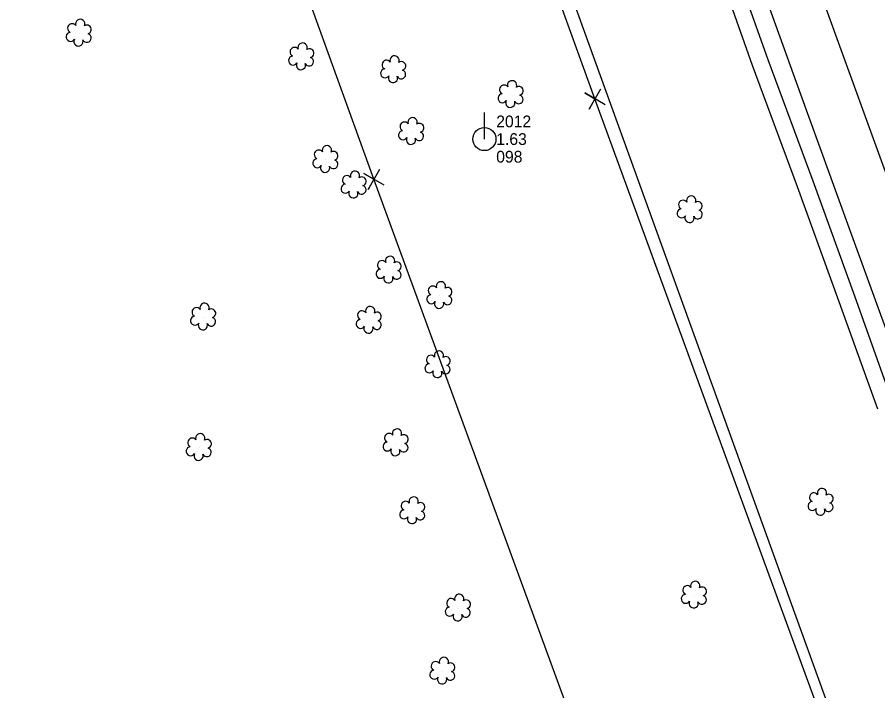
# Model space of a CAD drawing. Extents: x 3040896 to 3051146, y 687568 to 732976.
# Drawn here: x 3042495.1 to 3042678, y 727855.9 to 727999 of the extents above; entities that cross this region are included whole.
import ezdxf

# ---------------------------------------------------------------- set-up
doc = ezdxf.new("R2010")
doc.units = 0
for name, color, linetype in [('Exist Horizontal Alignment', 7, 'Continuous'), ('Exist Property Corner CELL', 7, 'Continuous'), ('Exist Right of Way Easement Line', 7, 'Continuous'), ('Exist Right of Way Line', 7, 'Continuous'), ('Exist Roads EOP', 7, 'Continuous'), ('Exist Roads EOT', 7, 'Continuous'), ('Exist Utilities Power Pole CELL', 7, 'Continuous'), ('Exist Utilities Power Pole Cogo Comment', 7, 'Continuous'), ('Exist Utilities Power Pole Cogo Elevation', 7, 'Continuous'), ('Exist Utilities Power Pole Cogo Number', 7, 'Continuous'), ('Exist Utilities Telephone UG FO', 7, 'Continuous'), ('Exist Vegetation Shrub CELL', 7, 'Continuous')]:
    doc.layers.add(name, color=color, linetype=linetype)

# ---------------------------------------------------------------- blocks, each defined once
blk = doc.blocks.new('EXIST UTILITIES POWER POLE')
at = {"layer": 'Exist Utilities Power Pole CELL'}
for q in [(0, 0.1125), (0, 0)]:
    blk.add_line((0, 0), q, dxfattribs=at)
blk.add_circle((0, 0), 0.049, dxfattribs=at)

msp = doc.modelspace()

# ---------------------------------------------------------------- linework, layer by layer
at = {"layer": 'Exist Horizontal Alignment'}
msp.add_line((3042847.82, 727501.6), (3041257.53, 731893.11), dxfattribs=at)
at = {"layer": 'Exist Property Corner CELL'}
for p, q in [((3042617.87, 727981.63), (3042617.87, 727981.63)), ((3042570.88, 727964.53), (3042570.88, 727964.53))]:
    msp.add_line(p, q, dxfattribs=at)
for points in [[(3042620.04, 727980.38), (3042615.7, 727982.87), (3042617.87, 727981.63), (3042616.63, 727979.46), (3042619.12, 727983.79)], [(3042573.05, 727963.29), (3042568.72, 727965.78), (3042570.88, 727964.53), (3042569.64, 727962.37), (3042572.13, 727966.7)]]:
    msp.add_lwpolyline(points, dxfattribs=at)
at = {"layer": 'Exist Right of Way Easement Line'}
for p, q in [((3042617.87, 727981.63), (3042516.12, 728263.21)), ((3042570.88, 727964.53), (3042469.1, 728246.2)), ((3042720.45, 727701.48), (3042617.87, 727981.63)), ((3042673.54, 727684.18), (3042570.88, 727964.53))]:
    msp.add_line(p, q, dxfattribs=at)
at = {"layer": 'Exist Right of Way Line'}
msp.add_line((3042800.81, 727484.57), (3041210.51, 731876.09), dxfattribs=at)
at = {"layer": 'Exist Roads EOP'}
msp.add_lwpolyline([(3042681.27, 727916.86), (3042673.09, 727939.7), (3042664.23, 727964.13), (3042654.67, 727989.89), (3042646.69, 728012.42), (3042639.14, 728033.76), (3042632, 728053.52), (3042624.21, 728075.12), (3042616.82, 728095.14), (3042610.46, 728112.8), (3042603.22, 728132.21), (3042595.62, 728154.54), (3042587.45, 728177.12), (3042577.89, 728203.68), (3042568.13, 728230.12), (3042559.97, 728252.37), (3042551.14, 728277.61), (3042543.39, 728298.81), (3042534.2, 728323.61), (3042525.18, 728348.86), (3042516, 728374), (3042505.99, 728400.71)], dxfattribs=at)
msp.add_lwpolyline([(3042681.27, 727916.86), (3042673.09, 727939.7), (3042664.23, 727964.13), (3042654.67, 727989.89), (3042646.69, 728012.42), (3042639.14, 728033.76), (3042632, 728053.52), (3042624.21, 728075.12), (3042616.82, 728095.14), (3042610.46, 728112.8), (3042603.22, 728132.21), (3042595.62, 728154.54), (3042587.45, 728177.12), (3042577.89, 728203.68), (3042568.13, 728230.12), (3042559.97, 728252.37), (3042551.14, 728277.61), (3042543.39, 728298.81), (3042534.2, 728323.61), (3042525.18, 728348.86), (3042516, 728374), (3042505.99, 728400.71)], dxfattribs=at)
at = {"layer": 'Exist Roads EOT'}
msp.add_lwpolyline([(3042509.85, 728402.09), (3042517.4, 728381.42), (3042525.21, 728359.58), (3042533.73, 728335.95), (3042542.98, 728310.45), (3042553.01, 728282.5), (3042561.06, 728260.14), (3042570.37, 728234.57), (3042580.6, 728206.12), (3042590.57, 728178.67), (3042599.61, 728153.73), (3042608.15, 728130.07), (3042617.45, 728104.52), (3042628.09, 728075.14), (3042639.01, 728044.96), (3042648.72, 728018.27), (3042661.57, 727982.63), (3042671.83, 727954.26), (3042681.03, 727929.04), (3042685.12, 727917.86)], dxfattribs=at)
msp.add_lwpolyline([(3042509.85, 728402.09), (3042517.4, 728381.42), (3042525.21, 728359.58), (3042533.73, 728335.95), (3042542.98, 728310.45), (3042553.01, 728282.5), (3042561.06, 728260.14), (3042570.37, 728234.57), (3042580.6, 728206.12), (3042590.57, 728178.67), (3042599.61, 728153.73), (3042608.15, 728130.07), (3042617.45, 728104.52), (3042628.09, 728075.14), (3042639.01, 728044.96), (3042648.72, 728018.27), (3042661.57, 727982.63), (3042671.83, 727954.26), (3042681.03, 727929.04), (3042685.12, 727917.86)], dxfattribs=at)
at = {"layer": 'Exist Utilities Telephone UG FO'}
msp.add_lwpolyline([(3042677.98, 727915.68), (3042669.8, 727938.51), (3042660.95, 727962.92), (3042651.38, 727988.69), (3042643.39, 728011.26), (3042635.85, 728032.58), (3042628.71, 728052.33), (3042620.92, 728073.92), (3042613.53, 728093.94), (3042607.17, 728111.59), (3042599.92, 728131.04), (3042592.32, 728153.38), (3042584.16, 728175.94), (3042574.6, 728202.48), (3042564.85, 728228.91), (3042556.67, 728251.19), (3042547.84, 728276.43), (3042540.11, 728297.6), (3042530.91, 728322.41), (3042521.89, 728347.68), (3042512.72, 728372.78), (3042502.71, 728399.49)], dxfattribs=at)
at = {"layer": 'Exist Vegetation Shrub CELL'}
for p, q in [((3042508.23, 727995.5), (3042508.23, 727995.5)), ((3042508.23, 727995.5), (3042508.23, 727995.5)), ((3042555.51, 727990.47), (3042555.51, 727990.47)), ((3042555.51, 727990.47), (3042555.51, 727990.47)), ((3042575.06, 727987.75), (3042575.06, 727987.75)), ((3042575.06, 727987.75), (3042575.06, 727987.75)), ((3042600.02, 727982.46), (3042600.02, 727982.46)), ((3042600.02, 727982.46), (3042600.02, 727982.46)), ((3042578.88, 727974.61), (3042578.88, 727974.61)), ((3042578.88, 727974.61), (3042578.88, 727974.61)), ((3042560.65, 727968.66), (3042560.65, 727968.66)), ((3042560.65, 727968.66), (3042560.65, 727968.66)), ((3042566.64, 727963.24), (3042566.64, 727963.24)), ((3042566.64, 727963.24), (3042566.64, 727963.24)), ((3042638.09, 727957.99), (3042638.09, 727957.99)), ((3042638.09, 727957.99), (3042638.09, 727957.99)), ((3042574.09, 727945.17), (3042574.09, 727945.17)), ((3042574.09, 727945.17), (3042574.09, 727945.17)), ((3042584.89, 727939.75), (3042584.89, 727939.75)), ((3042584.89, 727939.75), (3042584.89, 727939.75)), ((3042534.67, 727935.2), (3042534.67, 727935.2)), ((3042534.67, 727935.2), (3042534.67, 727935.2)), ((3042569.87, 727934.5), (3042569.87, 727934.5)), ((3042569.87, 727934.5), (3042569.87, 727934.5)), ((3042584.49, 727925.06), (3042584.49, 727925.06)), ((3042584.49, 727925.06), (3042584.49, 727925.06)), ((3042533.75, 727907.46), (3042533.75, 727907.46)), ((3042533.75, 727907.46), (3042533.75, 727907.46)), ((3042575.57, 727908.46), (3042575.57, 727908.46)), ((3042575.57, 727908.46), (3042575.57, 727908.46)), ((3042665.9, 727895.82), (3042665.9, 727895.82)), ((3042665.9, 727895.82), (3042665.9, 727895.82)), ((3042579.11, 727894.03), (3042579.11, 727894.03)), ((3042579.11, 727894.03), (3042579.11, 727894.03)), ((3042638.97, 727876.11), (3042638.97, 727876.11)), ((3042638.97, 727876.11), (3042638.97, 727876.11)), ((3042588.81, 727873.37), (3042588.81, 727873.37)), ((3042588.81, 727873.37), (3042588.81, 727873.37)), ((3042585.51, 727859.97), (3042585.51, 727859.97)), ((3042585.51, 727859.97), (3042585.51, 727859.97))]:
    msp.add_line(p, q, dxfattribs=at)
for centre, radius, start, end in [((3042506.74, 727996.63), 0.968, 35.8908, 245.4216), ((3042506.74, 727996.63), 0.968, 35.8908, 245.4216), ((3042508.45, 727997.54), 0.99, 334.8391, 200.4717), ((3042508.45, 727997.54), 0.99, 334.8391, 200.4717), ((3042509.9, 727996.37), 0.929, 284.4567, 126.0861), ((3042509.9, 727996.37), 0.929, 284.4567, 126.0861), ((3042506.43, 727994.8), 0.955, 95.1099, 327.9534), ((3042506.43, 727994.8), 0.955, 95.1099, 327.9534), ((3042509.86, 727994.57), 0.937, 204.9913, 73.4601), ((3042509.86, 727994.57), 0.937, 204.9913, 73.4601), ((3042508.1, 727993.82), 0.984, 151.2797, 21.387), ((3042508.1, 727993.82), 0.984, 151.2797, 21.387), ((3042555.74, 727992.51), 0.99, 334.8391, 200.4717), ((3042555.74, 727992.51), 0.99, 334.8391, 200.4717), ((3042554.02, 727991.59), 0.968, 35.8908, 245.4216), ((3042554.02, 727991.59), 0.968, 35.8908, 245.4216), ((3042557.18, 727991.34), 0.929, 284.4567, 126.0861), ((3042557.18, 727991.34), 0.929, 284.4567, 126.0861), ((3042553.71, 727989.76), 0.955, 95.1099, 327.9534), ((3042553.71, 727989.76), 0.955, 95.1099, 327.9534), ((3042557.14, 727989.54), 0.937, 204.9913, 73.4601), ((3042557.14, 727989.54), 0.937, 204.9913, 73.4601), ((3042573.58, 727988.88), 0.968, 35.8908, 245.4216), ((3042573.58, 727988.88), 0.968, 35.8908, 245.4216), ((3042575.29, 727989.79), 0.99, 334.8391, 200.4717), ((3042575.29, 727989.79), 0.99, 334.8391, 200.4717), ((3042555.38, 727988.78), 0.984, 151.2797, 21.387), ((3042555.38, 727988.78), 0.984, 151.2797, 21.387), ((3042573.26, 727987.04), 0.955, 95.1099, 327.9534), ((3042573.26, 727987.04), 0.955, 95.1099, 327.9534), ((3042576.73, 727988.62), 0.929, 284.4567, 126.0861), ((3042576.73, 727988.62), 0.929, 284.4567, 126.0861), ((3042574.93, 727986.06), 0.984, 151.2797, 21.387), ((3042574.93, 727986.06), 0.984, 151.2797, 21.387), ((3042576.7, 727986.82), 0.937, 204.9913, 73.4601), ((3042576.7, 727986.82), 0.937, 204.9913, 73.4601), ((3042598.54, 727983.59), 0.968, 35.8908, 245.4216), ((3042598.54, 727983.59), 0.968, 35.8908, 245.4216), ((3042600.25, 727984.5), 0.99, 334.8391, 200.4717), ((3042600.25, 727984.5), 0.99, 334.8391, 200.4717), ((3042601.69, 727983.33), 0.929, 284.4567, 126.0861), ((3042601.69, 727983.33), 0.929, 284.4567, 126.0861), ((3042598.22, 727981.76), 0.955, 95.1099, 327.9534), ((3042598.22, 727981.76), 0.955, 95.1099, 327.9534), ((3042601.66, 727981.53), 0.937, 204.9913, 73.4601), ((3042601.66, 727981.53), 0.937, 204.9913, 73.4601), ((3042599.89, 727980.78), 0.984, 151.2797, 21.387), ((3042599.89, 727980.78), 0.984, 151.2797, 21.387), ((3042579.11, 727976.65), 0.99, 334.8391, 200.4717), ((3042579.11, 727976.65), 0.99, 334.8391, 200.4717), ((3042577.4, 727975.74), 0.968, 35.8908, 245.4216), ((3042577.4, 727975.74), 0.968, 35.8908, 245.4216), ((3042580.56, 727975.48), 0.929, 284.4567, 126.0861), ((3042580.56, 727975.48), 0.929, 284.4567, 126.0861), ((3042577.08, 727973.9), 0.955, 95.1099, 327.9534), ((3042577.08, 727973.9), 0.955, 95.1099, 327.9534), ((3042578.76, 727972.93), 0.984, 151.2797, 21.387), ((3042578.76, 727972.93), 0.984, 151.2797, 21.387), ((3042580.52, 727973.68), 0.937, 204.9913, 73.4601), ((3042580.52, 727973.68), 0.937, 204.9913, 73.4601), ((3042560.88, 727970.7), 0.99, 334.8391, 200.4717), ((3042560.88, 727970.7), 0.99, 334.8391, 200.4717), ((3042559.17, 727969.78), 0.968, 35.8908, 245.4216), ((3042559.17, 727969.78), 0.968, 35.8908, 245.4216), ((3042562.32, 727969.53), 0.929, 284.4567, 126.0861), ((3042562.32, 727969.53), 0.929, 284.4567, 126.0861), ((3042558.85, 727967.95), 0.955, 95.1099, 327.9534), ((3042558.85, 727967.95), 0.955, 95.1099, 327.9534), ((3042562.29, 727967.73), 0.937, 204.9913, 73.4601), ((3042562.29, 727967.73), 0.937, 204.9913, 73.4601), ((3042560.52, 727966.97), 0.984, 151.2797, 21.387), ((3042560.52, 727966.97), 0.984, 151.2797, 21.387), ((3042566.87, 727965.28), 0.99, 334.8391, 200.4717), ((3042566.87, 727965.28), 0.99, 334.8391, 200.4717), ((3042565.16, 727964.36), 0.968, 35.8908, 245.4216), ((3042565.16, 727964.36), 0.968, 35.8908, 245.4216), ((3042568.31, 727964.1), 0.929, 284.4567, 126.0861), ((3042568.31, 727964.1), 0.929, 284.4567, 126.0861), ((3042564.84, 727962.53), 0.955, 95.1099, 327.9534), ((3042564.84, 727962.53), 0.955, 95.1099, 327.9534), ((3042568.28, 727962.31), 0.937, 204.9913, 73.4601), ((3042568.28, 727962.31), 0.937, 204.9913, 73.4601), ((3042566.51, 727961.55), 0.984, 151.2797, 21.387), ((3042566.51, 727961.55), 0.984, 151.2797, 21.387), ((3042638.32, 727960.03), 0.99, 334.8391, 200.4717), ((3042638.32, 727960.03), 0.99, 334.8391, 200.4717), ((3042636.61, 727959.12), 0.968, 35.8908, 245.4216), ((3042636.61, 727959.12), 0.968, 35.8908, 245.4216), ((3042639.76, 727958.86), 0.929, 284.4567, 126.0861), ((3042639.76, 727958.86), 0.929, 284.4567, 126.0861), ((3042636.29, 727957.29), 0.955, 95.1099, 327.9534), ((3042636.29, 727957.29), 0.955, 95.1099, 327.9534), ((3042637.96, 727956.31), 0.984, 151.2797, 21.387), ((3042637.96, 727956.31), 0.984, 151.2797, 21.387), ((3042639.73, 727957.06), 0.937, 204.9913, 73.4601), ((3042639.73, 727957.06), 0.937, 204.9913, 73.4601), ((3042574.32, 727947.21), 0.99, 334.8391, 200.4717), ((3042574.32, 727947.21), 0.99, 334.8391, 200.4717), ((3042572.61, 727946.3), 0.968, 35.8908, 245.4216), ((3042572.61, 727946.3), 0.968, 35.8908, 245.4216), ((3042575.76, 727946.04), 0.929, 284.4567, 126.0861), ((3042575.76, 727946.04), 0.929, 284.4567, 126.0861), ((3042572.29, 727944.46), 0.955, 95.1099, 327.9534), ((3042572.29, 727944.46), 0.955, 95.1099, 327.9534), ((3042573.96, 727943.49), 0.984, 151.2797, 21.387), ((3042573.96, 727943.49), 0.984, 151.2797, 21.387), ((3042575.73, 727944.24), 0.937, 204.9913, 73.4601), ((3042575.73, 727944.24), 0.937, 204.9913, 73.4601), ((3042585.12, 727941.79), 0.99, 334.8391, 200.4717), ((3042585.12, 727941.79), 0.99, 334.8391, 200.4717), ((3042583.41, 727940.88), 0.968, 35.8908, 245.4216), ((3042583.41, 727940.88), 0.968, 35.8908, 245.4216), ((3042586.56, 727940.62), 0.929, 284.4567, 126.0861), ((3042586.56, 727940.62), 0.929, 284.4567, 126.0861), ((3042583.09, 727939.05), 0.955, 95.1099, 327.9534), ((3042583.09, 727939.05), 0.955, 95.1099, 327.9534), ((3042584.76, 727938.07), 0.984, 151.2797, 21.387), ((3042584.76, 727938.07), 0.984, 151.2797, 21.387), ((3042586.53, 727938.82), 0.937, 204.9913, 73.4601), ((3042586.53, 727938.82), 0.937, 204.9913, 73.4601), ((3042533.19, 727936.32), 0.968, 35.8908, 245.4216), ((3042533.19, 727936.32), 0.968, 35.8908, 245.4216), ((3042534.9, 727937.24), 0.99, 334.8391, 200.4717), ((3042534.9, 727937.24), 0.99, 334.8391, 200.4717), ((3042536.34, 727936.06), 0.929, 284.4567, 126.0861), ((3042536.34, 727936.06), 0.929, 284.4567, 126.0861), ((3042568.39, 727935.63), 0.968, 35.8908, 245.4216), ((3042568.39, 727935.63), 0.968, 35.8908, 245.4216), ((3042570.1, 727936.54), 0.99, 334.8391, 200.4717), ((3042570.1, 727936.54), 0.99, 334.8391, 200.4717), ((3042532.87, 727934.49), 0.955, 95.1099, 327.9534), ((3042532.87, 727934.49), 0.955, 95.1099, 327.9534), ((3042536.31, 727934.27), 0.937, 204.9913, 73.4601), ((3042536.31, 727934.27), 0.937, 204.9913, 73.4601), ((3042568.07, 727933.8), 0.955, 95.1099, 327.9534), ((3042568.07, 727933.8), 0.955, 95.1099, 327.9534), ((3042571.54, 727935.37), 0.929, 284.4567, 126.0861), ((3042571.54, 727935.37), 0.929, 284.4567, 126.0861), ((3042534.54, 727933.51), 0.984, 151.2797, 21.387), ((3042534.54, 727933.51), 0.984, 151.2797, 21.387), ((3042569.74, 727932.82), 0.984, 151.2797, 21.387), ((3042569.74, 727932.82), 0.984, 151.2797, 21.387), ((3042571.51, 727933.57), 0.937, 204.9913, 73.4601), ((3042571.51, 727933.57), 0.937, 204.9913, 73.4601), ((3042584.72, 727927.1), 0.99, 334.8391, 200.4717), ((3042584.72, 727927.1), 0.99, 334.8391, 200.4717), ((3042583.01, 727926.19), 0.968, 35.8908, 245.4216), ((3042583.01, 727926.19), 0.968, 35.8908, 245.4216), ((3042586.17, 727925.93), 0.929, 284.4567, 126.0861), ((3042586.17, 727925.93), 0.929, 284.4567, 126.0861), ((3042582.69, 727924.36), 0.955, 95.1099, 327.9534), ((3042582.69, 727924.36), 0.955, 95.1099, 327.9534), ((3042584.37, 727923.38), 0.984, 151.2797, 21.387), ((3042584.37, 727923.38), 0.984, 151.2797, 21.387), ((3042586.13, 727924.13), 0.937, 204.9913, 73.4601), ((3042586.13, 727924.13), 0.937, 204.9913, 73.4601), ((3042575.8, 727910.5), 0.99, 334.8391, 200.4717), ((3042575.8, 727910.5), 0.99, 334.8391, 200.4717), ((3042532.27, 727908.59), 0.968, 35.8908, 245.4216), ((3042532.27, 727908.59), 0.968, 35.8908, 245.4216), ((3042533.98, 727909.5), 0.99, 334.8391, 200.4717), ((3042533.98, 727909.5), 0.99, 334.8391, 200.4717), ((3042535.42, 727908.33), 0.929, 284.4567, 126.0861), ((3042535.42, 727908.33), 0.929, 284.4567, 126.0861), ((3042574.09, 727909.59), 0.968, 35.8908, 245.4216), ((3042574.09, 727909.59), 0.968, 35.8908, 245.4216), ((3042577.24, 727909.33), 0.929, 284.4567, 126.0861), ((3042577.24, 727909.33), 0.929, 284.4567, 126.0861), ((3042531.95, 727906.76), 0.955, 95.1099, 327.9534), ((3042531.95, 727906.76), 0.955, 95.1099, 327.9534), ((3042535.39, 727906.53), 0.937, 204.9913, 73.4601), ((3042535.39, 727906.53), 0.937, 204.9913, 73.4601), ((3042573.77, 727907.76), 0.955, 95.1099, 327.9534), ((3042573.77, 727907.76), 0.955, 95.1099, 327.9534), ((3042577.21, 727907.53), 0.937, 204.9913, 73.4601), ((3042577.21, 727907.53), 0.937, 204.9913, 73.4601), ((3042533.62, 727905.78), 0.984, 151.2797, 21.387), ((3042533.62, 727905.78), 0.984, 151.2797, 21.387), ((3042575.44, 727906.78), 0.984, 151.2797, 21.387), ((3042575.44, 727906.78), 0.984, 151.2797, 21.387), ((3042666.13, 727897.86), 0.99, 334.8391, 200.4717), ((3042666.13, 727897.86), 0.99, 334.8391, 200.4717), ((3042579.34, 727896.07), 0.99, 334.8391, 200.4717), ((3042579.34, 727896.07), 0.99, 334.8391, 200.4717), ((3042664.42, 727896.95), 0.968, 35.8908, 245.4216), ((3042664.42, 727896.95), 0.968, 35.8908, 245.4216), ((3042667.57, 727896.69), 0.929, 284.4567, 126.0861), ((3042667.57, 727896.69), 0.929, 284.4567, 126.0861), ((3042577.63, 727895.16), 0.968, 35.8908, 245.4216), ((3042577.63, 727895.16), 0.968, 35.8908, 245.4216), ((3042580.78, 727894.9), 0.929, 284.4567, 126.0861), ((3042580.78, 727894.9), 0.929, 284.4567, 126.0861), ((3042664.1, 727895.12), 0.955, 95.1099, 327.9534), ((3042664.1, 727895.12), 0.955, 95.1099, 327.9534), ((3042665.77, 727894.14), 0.984, 151.2797, 21.387), ((3042665.77, 727894.14), 0.984, 151.2797, 21.387), ((3042667.54, 727894.89), 0.937, 204.9913, 73.4601), ((3042667.54, 727894.89), 0.937, 204.9913, 73.4601), ((3042577.31, 727893.33), 0.955, 95.1099, 327.9534), ((3042577.31, 727893.33), 0.955, 95.1099, 327.9534), ((3042578.98, 727892.35), 0.984, 151.2797, 21.387), ((3042578.98, 727892.35), 0.984, 151.2797, 21.387), ((3042580.75, 727893.1), 0.937, 204.9913, 73.4601), ((3042580.75, 727893.1), 0.937, 204.9913, 73.4601), ((3042637.49, 727877.24), 0.968, 35.8908, 245.4216), ((3042637.49, 727877.24), 0.968, 35.8908, 245.4216), ((3042639.2, 727878.15), 0.99, 334.8391, 200.4717), ((3042639.2, 727878.15), 0.99, 334.8391, 200.4717), ((3042589.04, 727875.41), 0.99, 334.8391, 200.4717), ((3042589.04, 727875.41), 0.99, 334.8391, 200.4717), ((3042637.17, 727875.4), 0.955, 95.1099, 327.9534), ((3042637.17, 727875.4), 0.955, 95.1099, 327.9534), ((3042640.64, 727876.98), 0.929, 284.4567, 126.0861), ((3042640.64, 727876.98), 0.929, 284.4567, 126.0861), ((3042587.32, 727874.5), 0.968, 35.8908, 245.4216), ((3042587.32, 727874.5), 0.968, 35.8908, 245.4216), ((3042590.48, 727874.24), 0.929, 284.4567, 126.0861), ((3042590.48, 727874.24), 0.929, 284.4567, 126.0861), ((3042638.84, 727874.43), 0.984, 151.2797, 21.387), ((3042638.84, 727874.43), 0.984, 151.2797, 21.387), ((3042640.61, 727875.18), 0.937, 204.9913, 73.4601), ((3042640.61, 727875.18), 0.937, 204.9913, 73.4601), ((3042587.01, 727872.66), 0.955, 95.1099, 327.9534), ((3042587.01, 727872.66), 0.955, 95.1099, 327.9534), ((3042590.44, 727872.44), 0.937, 204.9913, 73.4601), ((3042590.44, 727872.44), 0.937, 204.9913, 73.4601), ((3042588.68, 727871.69), 0.984, 151.2797, 21.387), ((3042588.68, 727871.69), 0.984, 151.2797, 21.387), ((3042584.02, 727861.1), 0.968, 35.8908, 245.4216), ((3042584.02, 727861.1), 0.968, 35.8908, 245.4216), ((3042585.74, 727862.01), 0.99, 334.8391, 200.4717), ((3042585.74, 727862.01), 0.99, 334.8391, 200.4717), ((3042587.18, 727860.84), 0.929, 284.4567, 126.0861), ((3042587.18, 727860.84), 0.929, 284.4567, 126.0861), ((3042583.71, 727859.27), 0.955, 95.1099, 327.9534), ((3042583.71, 727859.27), 0.955, 95.1099, 327.9534), ((3042587.14, 727859.04), 0.937, 204.9913, 73.4601), ((3042587.14, 727859.04), 0.937, 204.9913, 73.4601), ((3042585.38, 727858.29), 0.984, 151.2797, 21.387), ((3042585.38, 727858.29), 0.984, 151.2797, 21.387)]:
    msp.add_arc(centre, radius, start, end, dxfattribs=at)

# ---------------------------------------------------------------- block references
at = {"layer": 'Exist Utilities Power Pole CELL', "xscale": 50, "yscale": 50}
msp.add_blockref('EXIST UTILITIES POWER POLE', (3042594.38, 727973.08), dxfattribs=at)

# ---------------------------------------------------------------- texts
at = {"layer": 'Exist Utilities Power Pole Cogo Comment'}
msp.add_text('098', height=2.5, dxfattribs=at).set_placement((3042596.88, 727968.08))
at = {"layer": 'Exist Utilities Power Pole Cogo Elevation'}
msp.add_text('1.63', height=2.5, dxfattribs=at).set_placement((3042596.88, 727971.83))
at = {"layer": 'Exist Utilities Power Pole Cogo Number'}
msp.add_text('2012', height=2.5, dxfattribs=at).set_placement((3042596.88, 727975.58))

doc.saveas('drawing.dxf')
